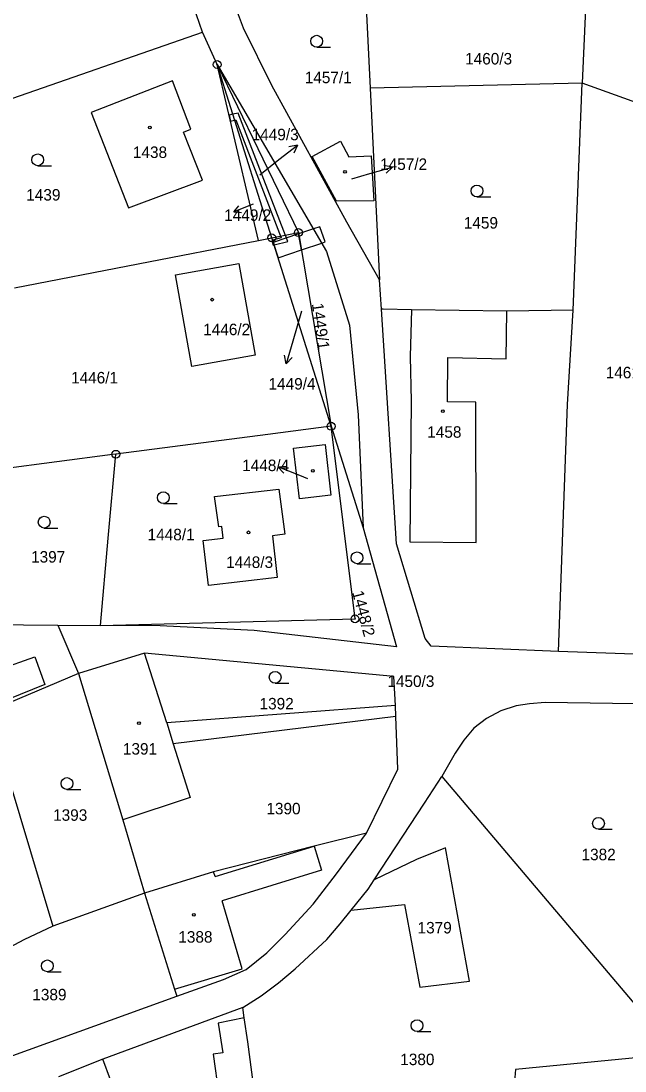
# Model space of a CAD drawing. Extents: x -587171 to -555306, y -1167727 to -1074732.
# Drawn here: x -559807.3 to -559730.5, y -1076219.5 to -1076086.1 of the extents above; entities that cross this region are included whole.
import ezdxf

# ---------------------------------------------------------------- set-up
doc = ezdxf.new("R2010")
doc.units = 0
for name, color, linetype in [('Hranice parcel', 7, 'Continuous'), ('Parcelní čísla', 7, 'Continuous'), ('Pop  PČ popisy', 7, 'Continuous'), ('Vnitřní kresba', 7, 'Continuous'), ('Věcná břemena k části', 7, 'Continuous'), ('Značky bodu BP', 7, 'Continuous'), ('Značky budov', 7, 'Continuous'), ('Značky kultur', 7, 'Continuous')]:
    doc.layers.add(name, color=color, linetype=linetype)

msp = doc.modelspace()

# ---------------------------------------------------------------- linework, layer by layer
at = {"layer": 'Hranice parcel'}
for p, q in [((-559784.21, -1076087.54), (-559791.91, -1076064.81)), ((-559763.38, -1076085.21), (-559762.91, -1076094.66)), ((-559735.54, -1076084.55), (-559735.95, -1076094.02)), ((-559815.22, -1076098.33), (-559784.21, -1076087.54)), ((-559782.34, -1076091.64), (-559784.21, -1076087.54)), ((-559777.09, -1076113.98), (-559782.34, -1076091.64)), ((-559782.34, -1076091.64), (-559772.01, -1076112.99)), ((-559775.4, -1076113.65), (-559782.34, -1076091.64)), ((-559735.95, -1076094.02), (-559762.91, -1076094.66)), ((-559737.09, -1076122.84), (-559735.95, -1076094.02)), ((-559722.33, -1076098.92), (-559735.95, -1076094.02)), ((-559762.91, -1076094.66), (-559761.69, -1076119.01)), ((-559775.4, -1076113.65), (-559772.01, -1076112.99)), ((-559772.01, -1076112.99), (-559767.86, -1076137.59)), ((-559777.09, -1076113.98), (-559775.4, -1076113.65)), ((-559767.86, -1076137.59), (-559775.4, -1076113.65)), ((-559761.46, -1076122.7), (-559761.69, -1076119.01)), ((-559767.86, -1076137.59), (-559763.79, -1076150.5)), ((-559802.6, -1076162.85), (-559797.17, -1076162.9)), ((-559802.6, -1076162.85), (-559799.97, -1076168.98)), ((-559791.56, -1076166.4), (-559799.97, -1076168.98)), ((-559728.16, -1076166.58), (-559738.97, -1076166.19)), ((-559799.97, -1076168.98), (-559811.4, -1076173.82)), ((-559799.97, -1076168.98), (-559794.31, -1076187.59)), ((-559759.64, -1076174.47), (-559759.69, -1076173.07)), ((-559811.4, -1076173.82), (-559803.23, -1076201.1)), ((-559753.81, -1076182.1), (-559723.95, -1076217.33)), ((-559794.31, -1076187.59), (-559791.56, -1076196.91)), ((-559791.56, -1076196.91), (-559803.23, -1076201.1)), ((-559779.06, -1076211.43), (-559796.86, -1076218)), ((-559796.86, -1076218), (-559802.48, -1076220.25))]:
    msp.add_line(p, q, dxfattribs=at)
for points in [[(-559761.69, -1076119.01), (-559765.87, -1076111.68), (-559775.38, -1076094.3), (-559778.98, -1076087.02), (-559785.45, -1076069.69)], [(-559782.34, -1076091.64), (-559768.44, -1076115.37), (-559765.53, -1076124.77), (-559764.41, -1076136.13), (-559763.79, -1076150.5)], [(-559798.34, -1076097.72), (-559793.61, -1076109.84), (-559784.2, -1076106.32), (-559786.63, -1076100.24), (-559785.66, -1076099.87), (-559787.99, -1076093.7), (-559798.34, -1076097.72)], [(-559766.66, -1076101.37), (-559765.6, -1076103.38), (-559762.77, -1076103.22), (-559762.45, -1076108.94), (-559767.19, -1076108.98), (-559770.25, -1076103.32), (-559766.66, -1076101.37)], [(-559808.08, -1076120.01), (-559792.37, -1076116.96), (-559777.09, -1076113.98)], [(-559787.62, -1076118.34), (-559779.58, -1076116.91), (-559777.52, -1076128.55), (-559785.57, -1076129.98), (-559787.62, -1076118.34)], [(-559737.09, -1076122.84), (-559745.55, -1076122.95), (-559757.64, -1076122.79), (-559761.24, -1076122.7), (-559761.46, -1076122.7)], [(-559738.97, -1076166.19), (-559755.13, -1076165.51), (-559755.91, -1076164.54), (-559759.55, -1076152.51), (-559761.46, -1076122.7)], [(-559738.97, -1076166.19), (-559737.84, -1076134.82), (-559737.09, -1076122.84)], [(-559797.17, -1076162.9), (-559764.82, -1076162.06), (-559767.86, -1076137.59)], [(-559767.86, -1076137.59), (-559775.91, -1076138.64), (-559795.21, -1076141.15)], [(-559771.87, -1076146.8), (-559772.65, -1076140.36), (-559768.63, -1076139.89), (-559767.89, -1076146.35), (-559771.87, -1076146.8)], [(-559795.21, -1076141.15), (-559795.63, -1076141.2), (-559816.88, -1076143.96)], [(-559797.17, -1076162.9), (-559796.17, -1076151.81), (-559795.21, -1076141.15)], [(-559784.11, -1076152.12), (-559781.57, -1076151.82), (-559781.74, -1076150.33), (-559782.14, -1076150.37), (-559782.68, -1076146.53), (-559774.48, -1076145.58), (-559773.74, -1076151.29), (-559775.29, -1076151.5), (-559774.71, -1076156.81), (-559783.43, -1076157.84), (-559784.11, -1076152.12)], [(-559763.79, -1076150.5), (-559759.55, -1076165.6), (-559777.62, -1076163.54), (-559789.59, -1076162.96), (-559797.17, -1076162.9)], [(-559811.49, -1076159.94), (-559811.33, -1076162.78), (-559802.6, -1076162.85)], [(-559759.69, -1076173.07), (-559788.75, -1076175.28), (-559791.56, -1076166.4)], [(-559759.69, -1076173.07), (-559759.89, -1076169.36), (-559791.56, -1076166.4)], [(-559805.5, -1076166.88), (-559804.24, -1076170.4), (-559811.89, -1076173.49), (-559813.41, -1076168.65), (-559810.38, -1076167.63), (-559810.08, -1076168.47), (-559805.5, -1076166.88)], [(-559726.38, -1076172.88), (-559740.65, -1076172.67), (-559742.65, -1076172.86), (-559744.33, -1076173.09), (-559746.28, -1076173.75), (-559748.1, -1076174.73), (-559749.73, -1076175.96), (-559751, -1076177.48), (-559752.09, -1076179.11), (-559753.81, -1076182.1)], [(-559759.64, -1076174.47), (-559787.92, -1076177.94), (-559785.77, -1076184.75), (-559794.31, -1076187.59)], [(-559763.38, -1076189.27), (-559759.36, -1076181.17), (-559759.64, -1076174.47)], [(-559762.38, -1076195.22), (-559756, -1076185.48), (-559753.81, -1076182.1)], [(-559763.38, -1076189.27), (-559770.01, -1076190.92), (-559782.78, -1076194.21), (-559791.56, -1076196.91)], [(-559787.48, -1076210), (-559781.55, -1076207.86), (-559778.67, -1076206.59), (-559776.02, -1076204.48), (-559773.7, -1076202.16), (-559770.13, -1076198.3), (-559767.17, -1076194.45), (-559763.38, -1076189.27)], [(-559765.32, -1076199.08), (-559758.53, -1076198.35), (-559756.6, -1076208.85), (-559750.29, -1076208.09), (-559753.32, -1076191.16), (-559757.01, -1076192.61), (-559762.38, -1076195.22)], [(-559765.32, -1076199.08), (-559763.14, -1076196.39), (-559762.38, -1076195.22)], [(-559791.56, -1076196.91), (-559787.76, -1076209.11), (-559787.48, -1076210)], [(-559779.06, -1076211.43), (-559776.74, -1076209.96), (-559774.56, -1076208.31), (-559772.43, -1076206.53), (-559768.41, -1076202.77), (-559766.71, -1076200.79), (-559765.32, -1076199.08)], [(-559803.23, -1076201.1), (-559806.88, -1076202.84), (-559822.09, -1076210.95)], [(-559818.01, -1076218.3), (-559815.88, -1076219.18), (-559813.45, -1076219.15), (-559810.33, -1076218.24), (-559787.48, -1076210)], [(-559774.92, -1076245.29), (-559775.85, -1076236.38), (-559777.29, -1076224.48), (-559778.44, -1076215.79), (-559778.91, -1076212.75), (-559779.06, -1076211.43)], [(-559723.95, -1076217.33), (-559744.45, -1076219.3), (-559746.19, -1076240.66)], [(-559795.86, -1076237.82), (-559784.95, -1076233.8), (-559789.57, -1076221.43), (-559794.91, -1076223.25), (-559796.86, -1076218)]]:
    msp.add_lwpolyline(points, dxfattribs=at)
at = {"layer": 'Pop  PČ popisy'}
for p, q in [((-559774.49, -1076103.72), (-559772.12, -1076101.87)), ((-559772.12, -1076101.87), (-559773.22, -1076102.09)), ((-559772.12, -1076101.87), (-559772.61, -1076102.88)), ((-559776.93, -1076105.64), (-559774.49, -1076103.72)), ((-559762.94, -1076105.49), (-559760.06, -1076104.66)), ((-559760.06, -1076104.66), (-559761.16, -1076104.46)), ((-559760.06, -1076104.66), (-559760.88, -1076105.42)), ((-559765.22, -1076106.15), (-559762.94, -1076105.49)), ((-559777.78, -1076109.36), (-559780.23, -1076110.35)), ((-559780.23, -1076110.35), (-559779.58, -1076109.61)), ((-559780.23, -1076110.35), (-559779.25, -1076110.43)), ((-559771.63, -1076122.95), (-559772.73, -1076126.78)), ((-559772.73, -1076126.78), (-559773.56, -1076129.67)), ((-559773.56, -1076129.67), (-559773.76, -1076128.56)), ((-559773.56, -1076129.67), (-559772.8, -1076128.84)), ((-559774.62, -1076142.74), (-559773.51, -1076142.65)), ((-559771.84, -1076143.86), (-559774.62, -1076142.74)), ((-559774.62, -1076142.74), (-559773.88, -1076143.57)), ((-559770.81, -1076144.28), (-559771.84, -1076143.86))]:
    msp.add_line(p, q, dxfattribs=at)
at = {"layer": 'Vnitřní kresba'}
for p, q in [((-559757.64, -1076122.79), (-559757.81, -1076128.72)), ((-559745.61, -1076129.04), (-559745.55, -1076122.95)), ((-559757.81, -1076128.72), (-559757.68, -1076134.4)), ((-559753.06, -1076134.48), (-559753.02, -1076128.85)), ((-559753.02, -1076128.85), (-559745.61, -1076129.04)), ((-559757.68, -1076134.4), (-559757.86, -1076152.28)), ((-559749.46, -1076134.53), (-559753.06, -1076134.48)), ((-559749.43, -1076152.35), (-559749.46, -1076134.53)), ((-559757.86, -1076152.28), (-559749.43, -1076152.35)), ((-559788.75, -1076175.28), (-559787.92, -1076177.94)), ((-559782.6, -1076194.79), (-559770.01, -1076190.92)), ((-559770.01, -1076190.92), (-559769.08, -1076193.97)), ((-559782.6, -1076194.79), (-559782.78, -1076194.21)), ((-559769.08, -1076193.97), (-559781.71, -1076197.86)), ((-559779.15, -1076206.5), (-559781.71, -1076197.86)), ((-559787.76, -1076209.11), (-559779.15, -1076206.5)), ((-559778.91, -1076212.75), (-559782.22, -1076213.43)), ((-559782.22, -1076213.43), (-559781.63, -1076217.18)), ((-559781.63, -1076217.18), (-559782.85, -1076217.35)), ((-559782.85, -1076217.35), (-559780.45, -1076234.76))]:
    msp.add_line(p, q, dxfattribs=at)
at = {"layer": 'Věcná břemena k části'}
for points in [[(-559780.12, -1076098.69), (-559779.98, -1076098.66), (-559774.19, -1076113.66), (-559775.3, -1076113.96), (-559775.11, -1076114.56), (-559773.37, -1076114.13), (-559779.67, -1076097.8), (-559780.35, -1076097.95), (-559780.83, -1076098.06), (-559780.65, -1076098.82)], [(-559771.64, -1076115.19), (-559771.98, -1076113.16), (-559775.21, -1076114.25), (-559774.6, -1076116.19)], [(-559770.1, -1076112.53), (-559771.98, -1076113.16), (-559771.64, -1076115.19), (-559769.05, -1076114.32), (-559768.63, -1076114.18), (-559769.28, -1076112.25)], [(-559775.24, -1076114.59), (-559775.11, -1076114.56), (-559775.3, -1076113.96), (-559775.4, -1076113.99)]]:
    msp.add_lwpolyline(points, close=True, dxfattribs=at)
at = {"layer": 'Značky bodu BP'}
for centre, radius in [((-559782.34, -1076091.64), 0.5), ((-559782.34, -1076091.64), 0.0303), ((-559775.4, -1076113.65), 0.5), ((-559772.01, -1076112.99), 0.5), ((-559772.01, -1076112.99), 0.0303), ((-559775.4, -1076113.65), 0.0303), ((-559767.86, -1076137.59), 0.5), ((-559767.86, -1076137.59), 0.0303), ((-559795.21, -1076141.15), 0.5), ((-559795.21, -1076141.15), 0.0303), ((-559764.82, -1076162.06), 0.5), ((-559764.82, -1076162.06), 0.0303)]:
    msp.add_circle(centre, radius, dxfattribs=at)
at = {"layer": 'Značky budov'}
for centre in [(-559790.88, -1076099.64), (-559766.09, -1076105.26), (-559782.97, -1076121.51), (-559753.66, -1076135.67), (-559770.18, -1076143.26), (-559778.36, -1076151.07), (-559792.27, -1076175.31), (-559785.29, -1076199.67)]:
    msp.add_circle(centre, 0.175, dxfattribs=at)
at = {"layer": 'Značky kultur'}
for p, q in [((-559769.69, -1076089.43), (-559767.94, -1076089.43)), ((-559805.13, -1076104.49), (-559803.38, -1076104.49)), ((-559749.33, -1076108.45), (-559747.58, -1076108.45)), ((-559789.17, -1076147.41), (-559787.42, -1076147.41)), ((-559804.31, -1076150.52), (-559802.56, -1076150.52)), ((-559764.56, -1076155.05), (-559762.81, -1076155.05)), ((-559774.97, -1076170.23), (-559773.22, -1076170.23)), ((-559801.42, -1076183.73), (-559799.67, -1076183.73)), ((-559733.89, -1076188.79), (-559732.14, -1076188.79)), ((-559803.91, -1076206.89), (-559802.16, -1076206.89)), ((-559756.94, -1076214.48), (-559755.19, -1076214.48))]:
    msp.add_line(p, q, dxfattribs=at)
for centre in [(-559769.69, -1076088.68), (-559805.13, -1076103.74), (-559749.33, -1076107.7), (-559789.17, -1076146.66), (-559804.31, -1076149.77), (-559764.56, -1076154.3), (-559774.97, -1076169.48), (-559801.42, -1076182.98), (-559733.89, -1076188.04), (-559803.91, -1076206.14), (-559756.94, -1076213.73)]:
    msp.add_circle(centre, 0.75, dxfattribs=at)

# ---------------------------------------------------------------- texts
at = {"layer": 'Parcelní čísla'}
for s, p in [('1460/3', (-559750.83, -1076091.63)), ('1457/1', (-559771.21, -1076094.01)), ('1449/3', (-559777.95, -1076101.26)), ('1438', (-559793.04, -1076103.51)), ('1457/2', (-559761.63, -1076105.03)), ('1439', (-559806.59, -1076108.92)), ('1449/2', (-559781.44, -1076111.5)), ('1459', (-559751, -1076112.48)), ('1446/2', (-559784.11, -1076126.02)), ('1446/1', (-559800.9, -1076132.15)), ('1461', (-559732.97, -1076131.5)), ('1449/4', (-559775.81, -1076132.93)), ('1458', (-559755.64, -1076139.05)), ('1448/4', (-559779.16, -1076143.29)), ('1448/1', (-559791.17, -1076152.08)), ('1397', (-559805.98, -1076154.91)), ('1448/3', (-559781.2, -1076155.59)), ('1450/3', (-559760.71, -1076170.71)), ('1392', (-559776.95, -1076173.56)), ('1391', (-559794.31, -1076179.3)), ('1393', (-559803.18, -1076187.71)), ('1390', (-559776.08, -1076186.89)), ('1382', (-559736.04, -1076192.72)), ('1379', (-559756.87, -1076202.02)), ('1388', (-559787.27, -1076203.19)), ('1389', (-559805.82, -1076210.52)), ('1380', (-559759.07, -1076218.75))]:
    msp.add_text(s, height=1.46, dxfattribs=at).set_placement(p)
for s, rotation, p in [('1449/1', 278, (-559770.31, -1076122.04)), ('1448/2', 285, (-559765.2, -1076158.68))]:
    msp.add_text(s, height=1.46, rotation=rotation, dxfattribs=at).set_placement(p)

doc.saveas('drawing.dxf')
